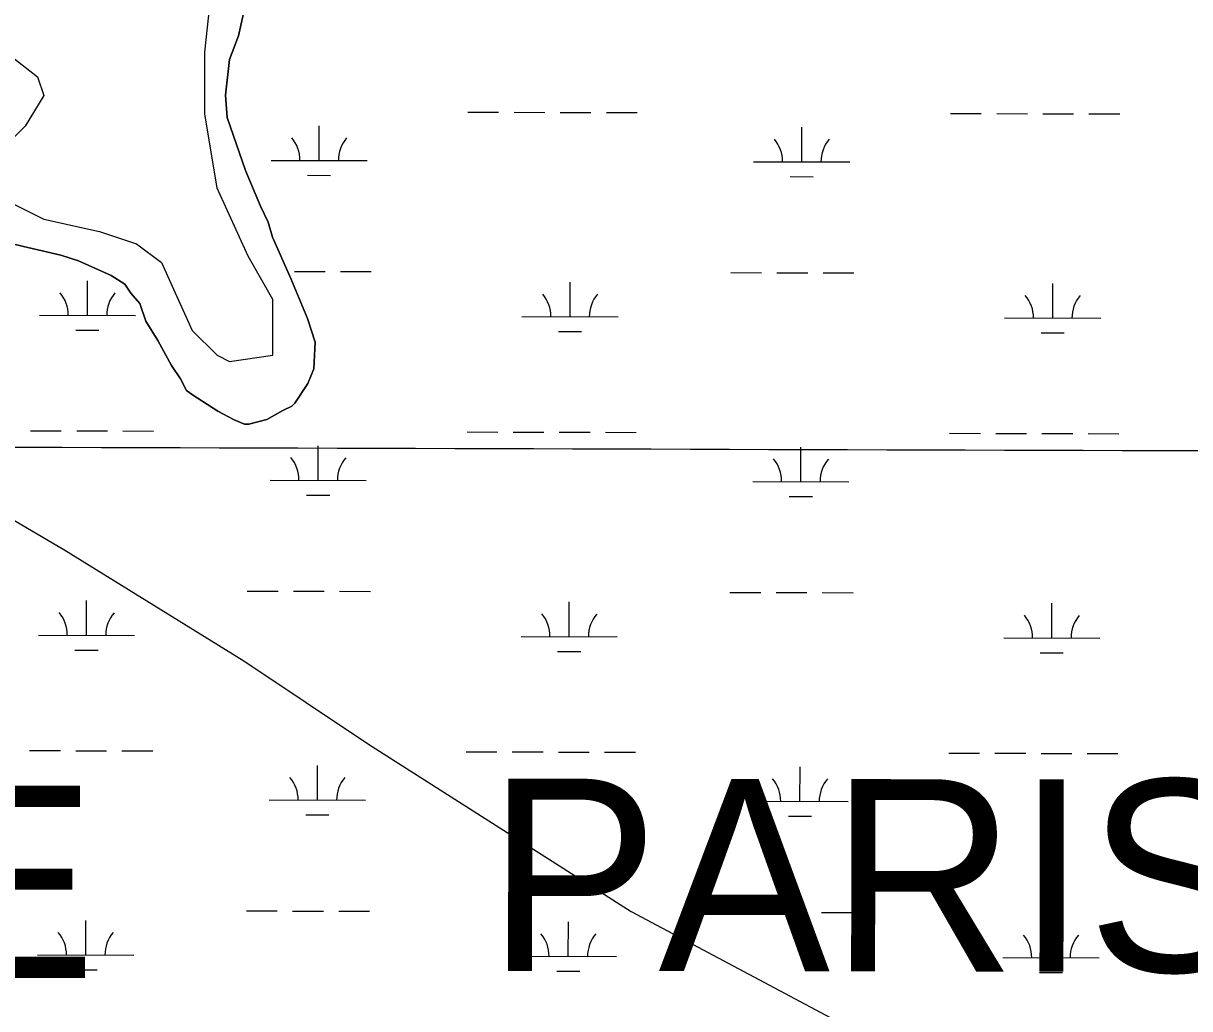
# Model space of a CAD drawing. Extents: x 3161615 to 3199515, y 867541 to 892976.
# Drawn here: x 3173738 to 3174951, y 884524 to 885549 of the extents above; entities that cross this region are included whole.
import ezdxf

# ---------------------------------------------------------------- set-up
doc = ezdxf.new("R2010")
doc.units = 0
for name, color, linetype in [('V-GRID-MAJR', 7, 'Continuous'), ('V-SITE-VEGE', 7, 'Continuous'), ('V-TOPO-GNAM-IDEN', 7, 'Continuous'), ('V-TOPO-SHOR', 7, 'Continuous'), ('V-WETL-SWMP', 7, 'Continuous')]:
    doc.layers.add(name, color=color, linetype=linetype)

msp = doc.modelspace()

# ---------------------------------------------------------------- linework, layer by layer
at = {"layer": 'V-GRID-MAJR'}
msp.add_spline([(3165858.044, 885132.7980000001), (3171084.176, 885116.4550000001), (3176310.311, 885100.872), (3181536.449, 885086.049), (3186762.588, 885071.987), (3191988.73, 885058.685), (3197214.873, 885046.142), (3197214.874, 885046.142)], degree=3, dxfattribs=at)
at = {"layer": 'V-SITE-VEGE'}
for p, q in [((3173969.5090000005, 885568.8229999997), (3173962.0650000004, 885536.3679999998)), ((3173962.065, 885536.3679999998), (3173953.015, 885511.6139999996)), ((3173953.015, 885511.6139999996), (3173948.693, 885474.5569999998)), ((3173948.693, 885474.5569999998), (3173950.428, 885451.4329999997)), ((3173950.428, 885451.4329999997), (3173969.397, 885396.0589999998)), ((3173969.397, 885396.0589999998), (3173985.127, 885359.1709999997)), ((3173985.127, 885359.1709999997), (3173992.9790000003, 885342.2669999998)), ((3173992.9790000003, 885342.2669999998), (3173997.735, 885326.8799999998)), ((3173738.673, 885317.0249999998), (3173713.943, 885322.9909999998)), ((3173777.311, 885308.0899999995), (3173738.673, 885317.0249999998)), ((3173997.7350000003, 885326.8799999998), (3174016.6010000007, 885283.8469999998)), ((3173795.87, 885302.0729999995), (3173777.311, 885308.0899999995)), ((3173829.93, 885286.9299999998), (3173795.87, 885302.0729999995)), ((3173843.889, 885277.7889999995), (3173829.93, 885286.9299999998)), ((3174016.6010000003, 885283.8469999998), (3174033.911, 885242.3429999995)), ((3173850.1350000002, 885268.5879999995), (3173843.889, 885277.7889999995)), ((3173859.478, 885257.8669999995), (3173850.1350000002, 885268.5879999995)), ((3173865.803, 885239.4099999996), (3173859.478, 885257.8669999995)), ((3173878.31, 885219.4599999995), (3173865.803, 885239.4099999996)), ((3174033.9110000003, 885242.3429999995), (3174041.8280000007, 885217.7279999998)), ((3173892.4040000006, 885193.3519999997), (3173878.3100000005, 885219.4599999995)), ((3174041.8280000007, 885217.7279999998), (3174040.5160000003, 885189.9529999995)), ((3173901.776, 885179.5489999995), (3173892.404, 885193.3519999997)), ((3174040.5160000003, 885189.9529999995), (3174034.4740000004, 885174.4759999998)), ((3173908.0470000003, 885167.2609999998), (3173901.7760000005, 885179.5489999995)), ((3174034.4740000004, 885174.4759999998), (3174020.756, 885154.3109999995)), ((3173914.254, 885162.6839999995), (3173908.0470000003, 885167.2609999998)), ((3173940.6160000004, 885145.9349999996), (3173914.254, 885162.6839999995)), ((3174008.483, 885146.4979999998), (3173991.593, 885137.0999999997)), ((3174017.6990000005, 885151.2009999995), (3174008.483, 885146.4979999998)), ((3174020.756, 885154.3109999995), (3174017.6990000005, 885151.2009999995)), ((3173957.66, 885136.8199999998), (3173940.6160000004, 885145.9349999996)), ((3173968.494, 885132.2829999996), (3173957.66, 885136.8199999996)), ((3173991.593, 885137.0999999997), (3173973.1220000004, 885132.3199999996)), ((3173973.1220000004, 885132.3199999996), (3173968.494, 885132.2829999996))]:
    msp.add_line(p, q, dxfattribs=at)
at = {"layer": 'V-TOPO-SHOR'}
for points in [[(3173721.0144398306, 885364.8887504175), (3173759.6461861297, 885345.5728830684), (3173817.593803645, 885332.6956420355), (3173856.2255491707, 885319.8183986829), (3173881.980047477, 885300.5025297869), (3173914.1731759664, 885229.6776696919), (3173939.927675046, 885203.9231767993), (3173952.8049238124, 885197.4845543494), (3173997.875291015, 885203.9231837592), (3173997.875284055, 885261.870799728), (3173972.120782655, 885306.94116461), (3173939.927654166, 885377.7660247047), (3173927.0503968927, 885455.0295111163), (3173927.050389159, 885519.4157510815), (3173933.489006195, 885577.3633678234)], [(3173695.259922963, 885538.7315952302), (3173753.207544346, 885493.6612342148), (3173759.6461706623, 885474.3453629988), (3173740.3303025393, 885442.1522406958), (3173714.5758096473, 885416.3977416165)], [(3172763.594647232, 885447.0383480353), (3173118.4894805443, 885306.4820463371), (3173406.49923769, 885204.7843651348), (3173608.022416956, 885103.3256860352), (3173780.716736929, 885001.946674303), (3173967.7856528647, 884886.1133992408), (3174097.2765175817, 884799.2683182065), (3174370.6726766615, 884625.5383224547), (3174615.3594775, 884495.1312830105), (3174946.413355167, 884321.2419525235), (3175162.5102988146, 884277.4011583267), (3175537.0066338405, 884175.4644750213), (3175652.3220710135, 884175.1458055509), (3175868.538515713, 884174.5483002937), (3176026.977740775, 884130.8668408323)]]:
    msp.add_lwpolyline(points, dxfattribs=at)
at = {"layer": 'V-WETL-SWMP'}
for p, q in [((3173962.0654749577, 885536.3689115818), (3173969.5094669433, 885568.8228962)), ((3173953.015481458, 885511.6139240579), (3173962.0654749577, 885536.3689115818)), ((3173948.6944901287, 885474.5579406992), (3173953.015481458, 885511.6139240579)), ((3173950.42849503, 885451.434950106), (3173948.6944901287, 885474.5579406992)), ((3173969.396505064, 885396.060969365), (3173950.42849503, 885451.434950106)), ((3174200.7707524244, 885456.9051352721), (3174232.7706284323, 885456.8167099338)), ((3174248.770566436, 885456.7724972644), (3174280.770442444, 885456.6840719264)), ((3174296.770380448, 885456.6398592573), (3174328.7702564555, 885456.551433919)), ((3174344.7701944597, 885456.5072212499), (3174376.7700704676, 885456.4187959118)), ((3174702.6768076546, 885455.5182170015), (3174734.676683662, 885455.4297916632)), ((3174750.676621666, 885455.3855789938), (3174782.676497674, 885455.2971536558)), ((3174798.676435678, 885455.2529409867), (3174830.6763116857, 885455.1645156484)), ((3174846.6762496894, 885455.1203029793), (3174878.676125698, 885455.0318776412)), ((3174046.0391476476, 885406.5905225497), (3174046.1386182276, 885442.5903774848)), ((3174547.9452028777, 885405.2036042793), (3174548.0446734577, 885441.2034592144)), ((3173996.039341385, 885406.7286871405), (3174096.03895391, 885406.4523579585)), ((3174497.945396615, 885405.3417688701), (3174597.9450091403, 885405.0654396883)), ((3173985.1275113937, 885359.1709815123), (3173969.396505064, 885396.060969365)), ((3174033.996557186, 885391.1927442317), (3174057.9964641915, 885391.1264252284)), ((3174535.902612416, 885389.8058259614), (3174559.9025194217, 885389.739506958)), ((3173992.9795142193, 885342.2679869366), (3173985.1275113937, 885359.1709815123)), ((3173997.734517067, 885326.8819924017), (3173992.9795142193, 885342.2679869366)), ((3173713.944602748, 885322.9911568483), (3173738.6736012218, 885317.026153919)), ((3173738.6736012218, 885317.026153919), (3173777.310598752, 885308.091149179)), ((3174016.600524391, 885283.8480064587), (3173997.734517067, 885326.8819924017)), ((3173777.310598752, 885308.091149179), (3173795.8705979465, 885302.0741476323)), ((3173795.8705979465, 885302.0741476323), (3173829.9305973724, 885286.9311465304)), ((3173805.120843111, 885245.3936690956), (3173805.220313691, 885281.3935240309)), ((3173829.9305973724, 885286.9311465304), (3173843.8895977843, 885277.791147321)), ((3174033.911583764, 885242.3431204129), (3174016.600524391, 885283.8480064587)), ((3174020.3122992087, 885291.2291974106), (3174052.3121752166, 885291.1407720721)), ((3174068.3121132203, 885291.0965594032), (3174100.3119892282, 885291.008134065)), ((3174307.0268983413, 885244.0067508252), (3174307.1263689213, 885280.0066057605)), ((3174474.218540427, 885289.9749171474), (3174506.218416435, 885289.8864918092)), ((3174522.218354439, 885289.8422791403), (3174554.218230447, 885289.7538538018)), ((3174570.2181684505, 885289.7096411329), (3174602.2180444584, 885289.6212157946)), ((3173843.8895977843, 885277.791147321), (3173850.1355990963, 885268.5881498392)), ((3173850.135599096, 885268.5881498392), (3173859.4796003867, 885257.8681523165)), ((3174808.9329535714, 885242.6198325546), (3174809.0324241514, 885278.61968749)), ((3173859.4796003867, 885257.8681523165), (3173865.802603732, 885239.410158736)), ((3173755.121036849, 885245.5318336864), (3173855.1206493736, 885245.2555045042)), ((3174257.027092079, 885244.144915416), (3174357.026704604, 885243.8685862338)), ((3173865.802603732, 885239.410158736), (3173878.3076066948, 885219.4611644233)), ((3174041.8285882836, 885217.729129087), (3174033.911583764, 885242.3431204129)), ((3174758.9331473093, 885242.7579971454), (3174858.9327598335, 885242.4816679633)), ((3173793.0782526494, 885229.9958907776), (3173817.078159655, 885229.9295717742)), ((3173878.3076066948, 885219.4611644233), (3173892.4056108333, 885193.3541723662)), ((3174294.9843078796, 885228.6089725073), (3174318.984214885, 885228.542653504)), ((3174796.8903631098, 885227.2220542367), (3174820.890270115, 885227.1557352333)), ((3174040.5155945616, 885189.953141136), (3174041.8285882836, 885217.729129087)), ((3173892.4056108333, 885193.3541723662), (3173901.775612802, 885179.549176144)), ((3174034.4735986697, 885174.4771490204), (3174040.5155945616, 885189.953141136)), ((3173901.775612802, 885179.549176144), (3173908.047614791, 885167.2611799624)), ((3174020.757604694, 885154.3111605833), (3174034.4735986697, 885174.4771490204)), ((3173908.047614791, 885167.2611799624), (3173914.254615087, 885162.6851805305)), ((3173914.254615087, 885162.6851805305), (3173940.6166157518, 885145.9361818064)), ((3173991.592611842, 885137.1021743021), (3174008.482607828, 885146.497166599)), ((3174008.482607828, 885146.497166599), (3174017.6986057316, 885151.2011625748)), ((3174017.6986057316, 885151.2011625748), (3174020.757604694, 885154.3111605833)), ((3173940.6166157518, 885145.9361818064), (3173957.659615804, 885136.821181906)), ((3173957.659615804, 885136.821181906), (3173968.494615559, 885132.2841814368)), ((3173973.1216150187, 885132.3221804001), (3173991.592611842, 885137.1021743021)), ((3173745.9453063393, 885125.4857560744), (3173777.9451823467, 885125.3973307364)), ((3173793.945120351, 885125.3531180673), (3173825.944996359, 885125.264692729)), ((3173841.9449343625, 885125.2204800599), (3173873.9448103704, 885125.1320547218)), ((3173968.494615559, 885132.2841814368), (3173973.1216150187, 885132.3221804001)), ((3174199.8515475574, 885124.2314758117), (3174231.8514235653, 885124.1430504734)), ((3174247.8513615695, 885124.098837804), (3174279.851237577, 885124.010412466)), ((3174295.851175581, 885123.9661997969), (3174327.851051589, 885123.8777744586)), ((3174343.8509895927, 885123.8335617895), (3174375.8508656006, 885123.7451364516)), ((3174701.7576027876, 885122.8445575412), (3174733.757478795, 885122.7561322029)), ((3174749.757416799, 885122.7119195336), (3174781.757292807, 885122.6234941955)), ((3174797.7572308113, 885122.5792815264), (3174829.757106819, 885122.4908561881)), ((3174845.757044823, 885122.446643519), (3174877.756920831, 885122.358218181)), ((3174045.1199427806, 885073.9168630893), (3174045.2194133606, 885109.9167180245)), ((3174547.0259980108, 885072.529944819), (3174547.1254685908, 885108.5297997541)), ((3173995.1201365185, 885074.0550276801), (3174095.1197490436, 885073.7786984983)), ((3174497.0261917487, 885072.6681094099), (3174597.025804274, 885072.3917802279)), ((3174033.077352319, 885058.5190847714), (3174057.0772593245, 885058.452765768)), ((3174534.983407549, 885057.132166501), (3174558.9833145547, 885057.0658474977)), ((3173971.3932803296, 884958.6881759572), (3174003.3931563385, 884958.5997506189)), ((3174019.3930943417, 884958.55553795), (3174051.3929703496, 884958.4671126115)), ((3174067.392908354, 884958.4228999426), (3174099.3927843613, 884958.3344746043)), ((3174473.29933556, 884957.3012576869), (3174505.299211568, 884957.2128323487)), ((3174521.299149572, 884957.1686196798), (3174553.29902558, 884957.0801943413)), ((3174569.298963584, 884957.0359816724), (3174601.2988395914, 884956.9475563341)), ((3173804.2016382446, 884912.720009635), (3173804.301108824, 884948.7198645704)), ((3174306.1076934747, 884911.3330913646), (3174306.2071640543, 884947.3329463)), ((3174808.0137487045, 884909.9461730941), (3174808.1132192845, 884945.9460280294)), ((3173754.201831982, 884912.8581742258), (3173854.2014445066, 884912.5818450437)), ((3174256.107887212, 884911.4712559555), (3174356.107499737, 884911.1949267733)), ((3174758.0139424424, 884910.0843376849), (3174858.013554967, 884909.8080085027)), ((3173792.1590477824, 884897.322231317), (3173816.1589547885, 884897.2559123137)), ((3174294.0651030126, 884895.9353130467), (3174318.0650100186, 884895.8689940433)), ((3174795.971158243, 884894.5483947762), (3174819.9710652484, 884894.4820757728)), ((3173745.0261014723, 884792.8120966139), (3173777.02597748, 884792.7236712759)), ((3173793.025915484, 884792.6794586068), (3173825.025791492, 884792.5910332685)), ((3173841.025729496, 884792.5468205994), (3173873.025605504, 884792.4583952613)), ((3174198.9323426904, 884791.5578163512), (3174230.932218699, 884791.4693910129)), ((3174246.9321567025, 884791.4251783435), (3174278.93203271, 884791.3367530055)), ((3174294.931970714, 884791.2925403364), (3174326.931846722, 884791.2041149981)), ((3174342.931784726, 884791.159902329), (3174374.931660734, 884791.0714769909)), ((3174700.8383979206, 884790.1708980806), (3174732.8382739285, 884790.0824727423)), ((3174748.838211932, 884790.0382600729), (3174780.83808794, 884789.9498347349)), ((3174796.8380259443, 884789.9056220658), (3174828.837901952, 884789.8171967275)), ((3174844.8378399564, 884789.7729840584), (3174876.837715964, 884789.6845587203)), ((3174044.200737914, 884741.2432036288), (3174044.300208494, 884777.2430585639)), ((3174546.1067931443, 884739.8562853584), (3174546.2062637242, 884775.8561402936)), ((3173994.2009316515, 884741.3813682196), (3174094.2005441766, 884741.1050390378)), ((3174496.1069868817, 884739.9944499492), (3174596.106599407, 884739.7181207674)), ((3174032.1581474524, 884725.8454253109), (3174056.1580544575, 884725.7791063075)), ((3174534.0642026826, 884724.4585070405), (3174558.0641096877, 884724.3921880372)), ((3173970.474075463, 884626.0145164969), (3174002.4739514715, 884625.9260911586)), ((3174018.4738894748, 884625.8818784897), (3174050.473765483, 884625.7934531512)), ((3174066.473703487, 884625.7492404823), (3174098.4735794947, 884625.6608151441)), ((3174472.3801306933, 884624.6275982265), (3174504.3800067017, 884624.5391728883)), ((3173803.2824333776, 884580.0463501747), (3173803.3819039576, 884616.0462051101)), ((3174305.1884886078, 884578.6594319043), (3174305.2879591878, 884614.6592868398)), ((3174520.379944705, 884624.4949602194), (3174552.3798207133, 884624.4065348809)), ((3174568.379758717, 884624.362322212), (3174600.3796347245, 884624.2738968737)), ((3174807.0945438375, 884577.2725136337), (3174807.194014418, 884613.2723685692)), ((3173753.2826271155, 884580.1845147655), (3173853.2822396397, 884579.9081855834)), ((3174255.1886823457, 884578.7975964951), (3174355.18829487, 884578.521267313)), ((3174757.0947375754, 884577.4106782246), (3174857.0943501, 884577.1343490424)), ((3173791.2398429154, 884564.6485718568), (3173815.2397499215, 884564.5822528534)), ((3174293.1458981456, 884563.2616535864), (3174317.1458051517, 884563.195334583)), ((3174795.051953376, 884561.8747353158), (3174819.051860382, 884561.8084163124))]:
    msp.add_line(p, q, dxfattribs=at)
for centre, radius, start, end in [((3173990.797737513, 885407.2179761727), 35.24628790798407, 359.0698548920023, 40.61351322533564), ((3174101.283181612, 885406.9126714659), 35.24628790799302, 139.069851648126, 180.61350998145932), ((3174492.7037927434, 885405.8310579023), 35.24628790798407, 359.0698548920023, 40.61351322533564), ((3174603.189236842, 885405.5257531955), 35.24628790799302, 139.069851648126, 180.61350998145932), ((3173749.8794329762, 885246.0211227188), 35.24628790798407, 359.0698548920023, 40.61351322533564), ((3173860.364877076, 885245.715818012), 35.24628790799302, 139.069851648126, 180.61350998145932), ((3174251.7854882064, 885244.6342044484), 35.24628790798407, 359.0698548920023, 40.61351322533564), ((3174362.270932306, 885244.3288997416), 35.24628790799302, 139.069851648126, 180.61350998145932), ((3174753.6915434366, 885243.2472861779), 35.24628790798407, 359.0698548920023, 40.61351322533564), ((3174864.1769875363, 885242.941981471), 35.24628790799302, 139.069851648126, 180.61350998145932), ((3173989.878532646, 885074.5443167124), 35.24628790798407, 359.0698548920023, 40.61351322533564), ((3174100.363976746, 885074.2390120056), 35.24628790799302, 139.069851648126, 180.61350998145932), ((3174491.7845878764, 885073.157398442), 35.24628790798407, 359.0698548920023, 40.61351322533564), ((3174602.2700319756, 885072.8520937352), 35.24628790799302, 139.069851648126, 180.61350998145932), ((3173748.9602281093, 884913.3474632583), 35.24628790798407, 359.0698548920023, 40.61351322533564), ((3173859.445672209, 884913.0421585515), 35.24628790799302, 139.069851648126, 180.61350998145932), ((3174250.8662833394, 884911.9605449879), 35.24628790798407, 359.0698548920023, 40.61351322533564), ((3174361.351727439, 884911.6552402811), 35.24628790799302, 139.069851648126, 180.61350998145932), ((3174752.7723385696, 884910.5736267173), 35.24628790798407, 359.0698548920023, 40.61351322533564), ((3174863.2577826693, 884910.2683220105), 35.24628790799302, 139.069851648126, 180.61350998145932), ((3173988.9593277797, 884741.8706572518), 35.24628790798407, 359.0698548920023, 40.61351322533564), ((3174099.444771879, 884741.565352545), 35.24628790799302, 139.069851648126, 180.61350998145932), ((3174490.86538301, 884740.4837389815), 35.24628790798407, 359.0698548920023, 40.61351322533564), ((3174601.350827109, 884740.1784342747), 35.24628790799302, 139.069851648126, 180.61350998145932), ((3173748.041023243, 884580.6738037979), 35.24628790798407, 359.0698548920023, 40.61351322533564), ((3173858.5264673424, 884580.3684990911), 35.24628790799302, 139.069851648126, 180.61350998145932), ((3174249.947078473, 884579.2868855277), 35.24628790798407, 359.0698548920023, 40.61351322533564), ((3174360.4325225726, 884578.9815808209), 35.24628790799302, 139.069851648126, 180.61350998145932), ((3174751.8531337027, 884577.899967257), 35.24628790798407, 359.0698548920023, 40.61351322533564), ((3174862.3385778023, 884577.5946625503), 35.24628790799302, 139.069851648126, 180.61350998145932)]:
    msp.add_arc(centre, radius, start, end, dxfattribs=at)

# ---------------------------------------------------------------- texts
at = {"layer": 'V-TOPO-GNAM-IDEN'}
for s, height, p in [('COUPEE', 199.99959800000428, (3172684.5000267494, 884557.8804776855)), ('PARISH,', 199.99959800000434, (3174220.5984074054, 884563.6403217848))]:
    msp.add_text(s, height=height, rotation=359.9172668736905, dxfattribs=at).set_placement(p)

doc.saveas('drawing.dxf')
